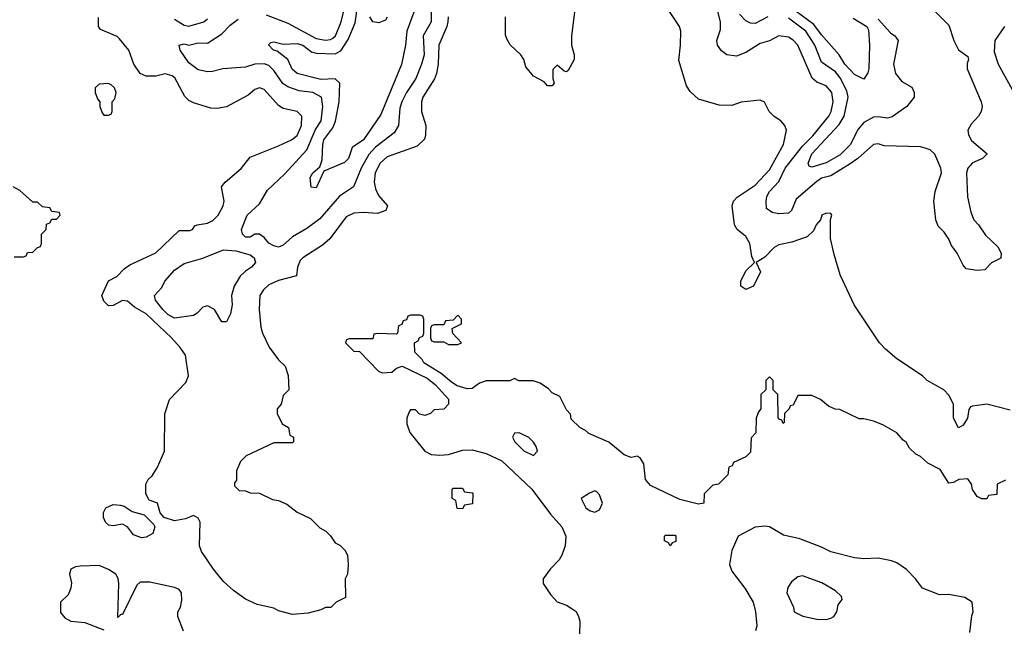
# Model space of a CAD drawing. Header units: inches. Extents: x 2348341 to 2479810, y 460419 to 613669.
# Tile 336 of 656: x 2379754 to 2383925, y 560848 to 563418. Entities that reach past the tile are written whole.
import ezdxf

# ---------------------------------------------------------------- set-up
doc = ezdxf.new("R2010")
doc.units = ezdxf.units.IN
doc.header["$MEASUREMENT"] = 0
doc.layers.add('C3576', color=7, linetype='Continuous')
doc.layers.add('C3586', color=7, linetype='Continuous')

msp = doc.modelspace()

# ---------------------------------------------------------------- linework, layer by layer
at = {"layer": 'C3576', "color": 2, "elevation": 102}
for points in [[(2379730, 562414), (2379770, 562414), (2379782, 562418), (2379787.3, 562432.7), (2379810, 562434), (2379830, 562454), (2379842, 562458), (2379846, 562470), (2379846, 562510), (2379866, 562530), (2379867.3, 562552.7), (2379882, 562558), (2379890, 562574), (2379910, 562574), (2379926, 562590), (2379922, 562602), (2379890, 562606), (2379882, 562622), (2379850, 562626), (2379830, 562646), (2379810, 562646), (2379754.6, 562694.6), (2379726, 562710)], [(2380000, 561102.3), (2379990, 561100.9), (2379971, 561090), (2379965.5, 561070), (2379973.2, 561033.2), (2379970.6, 561010), (2379958.9, 560981.1), (2379927.3, 560950), (2379926.4, 560906.4), (2379944.7, 560884.7), (2379970, 560870.8), (2380000, 560867.4)]]:
    msp.add_lwpolyline(points, dxfattribs=at)
at = {"layer": 'C3586', "color": 2}
for points, elevation in [([(2381424.2, 563450), (2381393.7, 563370), (2381388.7, 563310), (2381371.6, 563228.4), (2381283.4, 563016.6), (2381210.4, 562910), (2381162.5, 562877.5), (2381146.8, 562830), (2381130, 562813.2), (2381042.8, 562777.2), (2381010, 562706), (2380988.9, 562708.9), (2380984, 562750), (2380995.3, 562770), (2381025.2, 562794.8), (2381034.8, 562825.2), (2381037.4, 562890), (2381042.6, 562910), (2381080.1, 562959.9), (2381091.1, 562988.9), (2381106.6, 563070), (2381109.6, 563149.6), (2381090, 563167.3), (2381030, 563165.1), (2380929.2, 563190), (2380908.3, 563208.3), (2380889.6, 563249.6), (2380844.5, 563284.5), (2380829, 563290), (2380808, 563312), (2380818, 563322), (2380830, 563324.7), (2380870, 563314.8), (2380930, 563317.6), (2380953.4, 563310), (2380990, 563282), (2381010, 563277), (2381090, 563274), (2381113.6, 563286.4), (2381145.5, 563334.5), (2381174.5, 563405.5), (2381195.3, 563544.7)], 90), ([(2383630, 563454.8), (2383690, 563394.8), (2383710.6, 563330.6), (2383730, 563291.3), (2383770, 563262), (2383773.4, 563250), (2383767.5, 563232.5), (2383767.3, 563210), (2383826.8, 563070), (2383830.7, 563050), (2383826.8, 563030), (2383814.8, 563010), (2383784.2, 562975.8), (2383770.5, 562950), (2383772.7, 562930), (2383786.4, 562906.4), (2383852, 562850), (2383832, 562830), (2383790, 562812), (2383770.4, 562790), (2383764.9, 562770), (2383768.5, 562668.5), (2383782.5, 562602.5), (2383796, 562570), (2383816, 562550), (2383845.2, 562505.2), (2383896.8, 562456.8), (2383911.3, 562430), (2383910, 562408), (2383870, 562388), (2383842, 562358), (2383810, 562355.3), (2383762.7, 562362.7), (2383750, 562378), (2383725.2, 562430), (2383701.5, 562461.5), (2383690, 562488), (2383670, 562518), (2383644, 562544), (2383635.3, 562570), (2383626, 562650), (2383632.3, 562690), (2383658.7, 562770), (2383656.3, 562790), (2383630, 562849.3), (2383610, 562867), (2383590, 562874.5), (2383570, 562879.5), (2383415.3, 562884.7), (2383390, 562893.2), (2383370, 562889), (2383303.8, 562830), (2383272.3, 562807.7), (2383190, 562756.3), (2383150, 562746.9), (2383130, 562732.8), (2383042.6, 562657.4), (2383022.8, 562610), (2383010, 562599.3), (2382970, 562596), (2382942, 562602), (2382918, 562618), (2382915.3, 562650), (2382919.3, 562670), (2382929.5, 562690), (2382970, 562733.4), (2382995.8, 562790), (2383070, 562883.1), (2383113.8, 562926.2), (2383181.3, 563010), (2383191.3, 563030), (2383199.6, 563070), (2383193.6, 563110), (2383170, 563137.6), (2383130, 563154), (2383111.1, 563171.1), (2383049.4, 563310), (2383030, 563332.3), (2383010, 563344.5), (2382970, 563349.4), (2382930, 563329.2), (2382890, 563317.2), (2382830, 563279), (2382790, 563264), (2382750, 563269.2), (2382726.3, 563286.3), (2382709.5, 563310), (2382707, 563330), (2382722.5, 563377.5), (2382722, 563410), (2382681.2, 563570)], 94), ([(2381494.9, 563490), (2381496.4, 563410), (2381463.7, 563350), (2381466.7, 563270), (2381456.4, 563230), (2381432.4, 563170), (2381392.4, 563110), (2381372.2, 563070), (2381364.1, 563044.1), (2381359.1, 562970), (2381340.4, 562939.6), (2381261.4, 562878.6), (2381233.3, 562846.7), (2381200.3, 562790), (2381167.3, 562710), (2381109, 562671), (2381025.1, 562574.9), (2380970, 562533.2), (2380910, 562499), (2380870, 562462.7), (2380850, 562455.1), (2380830, 562460.9), (2380810, 562471.8), (2380790, 562496.2), (2380770, 562509.5), (2380750, 562509.4), (2380730, 562497.2), (2380710, 562497.2), (2380697.2, 562510), (2380693.2, 562530), (2380717.2, 562590), (2380770, 562638), (2380804.1, 562695.9), (2380875.9, 562764.1), (2380970, 562866.8), (2381006.6, 562953.4), (2381031.5, 562990), (2381037.6, 563050), (2381032.3, 563090), (2380995.3, 563110), (2380937.7, 563117.7), (2380890, 563133.6), (2380868.5, 563148.5), (2380830, 563203.7), (2380810, 563224.5), (2380790, 563231.6), (2380750.5, 563229.5), (2380710, 563217.2), (2380614, 563210), (2380570, 563199.3), (2380550, 563198), (2380510, 563206.6), (2380470, 563236), (2380434, 563290), (2380429.5, 563310.5), (2380450, 563316), (2380470, 563311), (2380510, 563321), (2380550, 563318.8), (2380610, 563358), (2380645.3, 563394.7), (2380679.1, 563420.9)], 94), ([(2383950, 561763.7), (2383850, 561789), (2383790, 561781.2), (2383782, 561778), (2383773.7, 561766.3), (2383768.2, 561730), (2383761.4, 561718.6), (2383750, 561701.2), (2383730, 561688.7), (2383709.5, 561730), (2383709, 561789), (2383690, 561828), (2383668, 561850), (2383598, 561890), (2383578, 561910), (2383470, 561982), (2383422, 562022), (2383395.3, 562050), (2383289, 562210), (2383230, 562338), (2383204.1, 562424.1), (2383189.1, 562490.9), (2383188.7, 562571.3), (2383194, 562590), (2383190, 562598), (2383170, 562599), (2383152, 562590), (2383146, 562570), (2383127.3, 562550), (2383116.7, 562523.3), (2383090, 562499), (2383024.5, 562475.5), (2382970, 562464.5), (2382950, 562454), (2382910, 562412.3), (2382874, 562390), (2382892, 562350), (2382862, 562290), (2382830, 562275.3), (2382809.1, 562289.1), (2382809, 562310), (2382830, 562354), (2382866, 562390), (2382854.6, 562414.6), (2382847, 562470), (2382830, 562499.3), (2382792.7, 562530), (2382781.2, 562550), (2382772.3, 562630), (2382778, 562650), (2382792.9, 562667.1), (2382870, 562718), (2382930, 562782.8), (2382989, 562890), (2383002, 562950), (2382995.3, 562970), (2382978, 562990), (2382950, 563008), (2382928, 563030), (2382908.4, 563068.4), (2382890, 563078), (2382810, 563068.7), (2382770, 563055.3), (2382716.4, 563056.4), (2382630, 563082), (2382593.6, 563113.6), (2382578, 563138), (2382545.6, 563245.6), (2382553.2, 563310), (2382554, 563370), (2382549, 563390), (2382490, 563478)], 98), ([(2383284.9, 563424.9), (2383342, 563390), (2383350, 563376), (2383354, 563310), (2383350.8, 563210), (2383346.4, 563193.6), (2383330, 563166), (2383290, 563186), (2383270, 563207), (2383249.6, 563230), (2383224.5, 563270), (2383150, 563354), (2383117.8, 563397.8), (2383010, 563476.9)], 86), ([(2381568.4, 563430), (2381567, 563410), (2381563.1, 563390), (2381528.8, 563310), (2381527.2, 563230), (2381519.5, 563190), (2381511.6, 563168.4), (2381461.6, 563090), (2381455.5, 563070), (2381455.5, 563030), (2381474.9, 562970), (2381473.4, 562930), (2381468, 562912), (2381437.3, 562882.7), (2381310, 562837), (2381280.5, 562810), (2381259.5, 562770), (2381254.9, 562730), (2381261.7, 562701.7), (2381274.2, 562674.2), (2381311.3, 562630), (2381304.7, 562610), (2381270, 562598), (2381210, 562602), (2381170, 562598.4), (2381136.5, 562583.5), (2381068, 562490), (2381036.5, 562463.5), (2380954, 562410), (2380942.3, 562397.7), (2380930.5, 562370), (2380926.4, 562333.6), (2380850, 562313.6), (2380810, 562294.5), (2380786.6, 562273.4), (2380770.6, 562250), (2380768.4, 562190), (2380776.1, 562116.1), (2380783, 562090), (2380810.5, 562030.5), (2380850, 561978), (2380878, 561950), (2380891.1, 561911.1), (2380894, 561850), (2380870, 561826), (2380862, 561790), (2380844.7, 561770), (2380844.7, 561750), (2380866, 561706), (2380892, 561690), (2380898, 561658), (2380914, 561650), (2380914, 561630), (2380910, 561626), (2380830, 561626), (2380714, 561570), (2380690, 561546), (2380672.7, 561507.3), (2380672, 561468), (2380663.6, 561456.4), (2380663.6, 561443.6), (2380683.6, 561423.6), (2380710, 561422), (2380730, 561414), (2380770, 561412), (2380825.4, 561385.4), (2380850, 561382), (2380885.4, 561365.4), (2380930, 561331.3), (2380985.4, 561305.4), (2381025.4, 561265.4), (2381051.1, 561251.1), (2381071.1, 561231.1), (2381090, 561202), (2381110, 561192), (2381131.1, 561171.1), (2381142, 561150), (2381144.7, 561110), (2381142, 561070), (2381132, 561050), (2381134, 560970), (2381094, 560950), (2381071.6, 560928.4), (2381050, 560928), (2381030, 560918), (2380975.3, 560904.7), (2380910, 560899), (2380850, 560914), (2380830, 560925.2), (2380760.2, 560940.2), (2380710, 560964), (2380660.2, 561000.2), (2380618, 561038), (2380575.3, 561090), (2380524.7, 561164.7), (2380515.3, 561190), (2380518, 561290), (2380510, 561306), (2380490, 561318), (2380456.9, 561303.1), (2380410, 561295.3), (2380366, 561310), (2380348.7, 561328.7), (2380338, 561370), (2380303.1, 561383.1), (2380288, 561410), (2380288, 561450), (2380298, 561470), (2380314.6, 561485.4), (2380338, 561522), (2380368, 561590), (2380368.4, 561748.4), (2380388.7, 561810), (2380458, 561882), (2380468.7, 561910), (2380456.5, 561996.5), (2380434, 562030), (2380397.2, 562070), (2380290, 562171.6), (2380240.5, 562200.5), (2380210, 562226), (2380190, 562229), (2380150, 562208), (2380130, 562206), (2380110, 562226), (2380102, 562250), (2380130, 562312), (2380166, 562330), (2380196.4, 562363.6), (2380220.2, 562379.8), (2380330, 562430.8), (2380430, 562524.7), (2380474.6, 562525.4), (2380486, 562530), (2380495.3, 562544.7), (2380506, 562550), (2380550, 562557.1), (2380572.3, 562567.7), (2380594, 562590), (2380616.2, 562630), (2380620.7, 562650), (2380609.3, 562710), (2380624, 562730), (2380692, 562788), (2380730, 562836), (2380850, 562883.8), (2380905.2, 562910), (2380930, 562928.2), (2380947.3, 562970), (2380949.2, 563010), (2380929.5, 563029.5), (2380870, 563042), (2380850, 563054.5), (2380790, 563122.7), (2380770, 563129.3), (2380750, 563122.7), (2380721.7, 563098.3), (2380630, 563049.5), (2380590, 563042.7), (2380563.2, 563043.2), (2380490, 563066), (2380470, 563076), (2380453.1, 563093.1), (2380411.5, 563171.5), (2380400.2, 563180.2), (2380370, 563189.2), (2380330, 563179.3), (2380290, 563179.3), (2380264, 563190), (2380237.2, 563230), (2380216, 563290), (2380177, 563337), (2380166.6, 563346.6), (2380096.4, 563376.4), (2380088, 563390), (2380088.4, 563428.4)], 98), ([(2380410, 563420.5), (2380450, 563395.3), (2380470.5, 563390.5), (2380534, 563410), (2380550, 563422.8)], 98), ([(2380798.5, 563438.5), (2380890, 563403.7), (2381010, 563339.5), (2381050, 563331.8), (2381070, 563334), (2381079.8, 563340.2), (2381091.3, 563350), (2381115.6, 563410), (2381125.6, 563450)], 94), ([(2381311, 563429), (2381303.6, 563416.4), (2381275.3, 563404.7), (2381249.2, 563409.2), (2381237.2, 563430)], 86), ([(2382104.7, 563450), (2382091.3, 563350), (2382091.3, 563310), (2382102, 563270), (2382102, 563250), (2382076.9, 563203.1), (2382070, 563198), (2382060.4, 563200.4), (2382030, 563226), (2382012.7, 563207.3), (2382012, 563170), (2382018, 563150), (2382010, 563138), (2381990, 563138), (2381975.3, 563155.3), (2381930, 563179), (2381898.6, 563218.6), (2381889.2, 563250), (2381877.2, 563270), (2381832, 563312), (2381817.5, 563337.5), (2381812.5, 563352.5), (2381812, 563430)], 98), ([(2382922.8, 563430), (2382870, 563403), (2382850, 563403.6), (2382830, 563414), (2382802.5, 563442.5)], 90), ([(2383390, 563420.3), (2383442.8, 563362.8), (2383461, 563350), (2383474.8, 563330), (2383454.8, 563230), (2383464, 563190), (2383490, 563156), (2383532.7, 563132.7), (2383543, 563110), (2383542.4, 563090), (2383512.4, 563050), (2383450, 563007.6), (2383430, 563000.7), (2383390, 563007), (2383370, 563005.1), (2383330, 562982.4), (2383305.9, 562954.1), (2383272.4, 562887.6), (2383230, 562846), (2383170, 562811.6), (2383110, 562794), (2383098, 562798), (2383094, 562810), (2383109.6, 562850), (2383225.1, 562974.9), (2383246.3, 563010), (2383262.6, 563090), (2383257, 563117), (2383230, 563172), (2383210, 563197.6), (2383150, 563238), (2383122.6, 563310), (2383083.5, 563370), (2383010, 563425.1)], 90), ([(2383925.5, 563390), (2383884.4, 563330), (2383881.6, 563281.6), (2383898.8, 563230), (2383964.7, 563110)], 98), ([(2383930, 561468), (2383894, 561450), (2383892.7, 561407.3), (2383858, 561402), (2383850, 561388), (2383830, 561388), (2383810, 561398), (2383790, 561428), (2383785.2, 561450), (2383770, 561473.2), (2383732, 561470), (2383710, 561457.2), (2383690, 561455.3), (2383652.9, 561512.9), (2383600.2, 561540.2), (2383570, 561568), (2383550, 561578), (2383523.1, 561603.1), (2383508.4, 561628.4), (2383496.4, 561636.4), (2383470, 561668), (2383410, 561702), (2383370, 561718), (2383330, 561728), (2383310, 561728), (2383227.3, 561767.3), (2383208.4, 561768.4), (2383180.4, 561780.4), (2383146, 561810), (2383110, 561826), (2383050, 561826), (2383030, 561786), (2383018, 561782), (2383014, 561770), (2382994, 561750), (2382991.6, 561711.6), (2382987.3, 561707.3), (2382982, 561722), (2382970, 561726), (2382967.3, 561732.7), (2382966, 561830), (2382946, 561850), (2382946, 561890), (2382930, 561906), (2382914, 561890), (2382914, 561850), (2382894, 561830), (2382894, 561770), (2382883.6, 561756.4), (2382874, 561730), (2382871.6, 561668.4), (2382852.7, 561647.3), (2382850, 561586), (2382830, 561566), (2382778, 561542), (2382772, 561528), (2382758, 561522), (2382754, 561490), (2382714, 561450), (2382690, 561446), (2382654, 561410), (2382652, 561370), (2382630, 561365.2), (2382550, 561386), (2382425.6, 561445.6), (2382405.2, 561470), (2382397.2, 561537.2), (2382382, 561562), (2382370, 561568.7), (2382344, 561564), (2382314.6, 561574.6), (2382250, 561628), (2382164.7, 561664.7), (2382150, 561678), (2382126, 561690), (2382090, 561726), (2382087.3, 561747.3), (2382070, 561766), (2382042, 561822), (2382010, 561838), (2381994.6, 561854.6), (2381959, 561879), (2381928.4, 561888.4), (2381868.9, 561888.9), (2381850, 561898), (2381830, 561888.7), (2381730, 561888), (2381702, 561878), (2381670, 561855.3), (2381650, 561854), (2381607.5, 561867.5), (2381583.3, 561883.3), (2381539.3, 561919.3), (2381465.2, 561965.2), (2381459, 561979), (2381428, 562010), (2381426, 562050), (2381442, 562058), (2381447.3, 562072.7), (2381462, 562078), (2381466, 562090), (2381466, 562150), (2381462, 562162), (2381450, 562166), (2381410, 562166), (2381398, 562162), (2381392.7, 562147.3), (2381378, 562142), (2381372.7, 562127.3), (2381358, 562122), (2381354, 562090), (2381350, 562086), (2381271.6, 562088.4), (2381254, 562086), (2381250, 562066), (2381150, 562066), (2381138, 562062), (2381134, 562050), (2381170, 562014), (2381192.7, 562012.7), (2381274, 561930), (2381290, 561922), (2381330, 561924.7), (2381350, 561942), (2381374, 561950), (2381479.8, 561899.8), (2381513.4, 561873.4), (2381570, 561811.3), (2381571, 561790), (2381550, 561768), (2381510, 561766), (2381494, 561750), (2381470, 561742), (2381447.3, 561747.3), (2381430, 561766), (2381410, 561766), (2381403.6, 561756.4), (2381394, 561730), (2381394, 561706), (2381406, 561670), (2381470, 561591), (2381496.8, 561576.8), (2381533.4, 561573.4), (2381570, 561576.4), (2381630, 561595.3), (2381670, 561595.5), (2381730, 561580.5), (2381796, 561550), (2381924, 561430), (2382002.8, 561322.8), (2382050.7, 561270), (2382067.3, 561230), (2382064.9, 561190), (2382050.7, 561150), (2382038.8, 561130), (2382001, 561090), (2381971.3, 561050), (2381971.3, 561030), (2382002.8, 560982.8), (2382030, 560952), (2382070, 560938), (2382090, 560924.7), (2382110.6, 560910.6), (2382121, 560890), (2382126, 560870), (2382124.7, 560810)], 102), ([(2383778, 560822), (2383787, 560893), (2383793.2, 560910), (2383788.7, 560950), (2383758, 560970), (2383690, 560982.7), (2383650, 560981.2), (2383578, 561010), (2383549, 561050), (2383510, 561089), (2383470, 561117.2), (2383446.3, 561126.3), (2383390, 561137.2), (2383330, 561134), (2383290, 561139), (2383190, 561164), (2383150, 561184), (2383058.6, 561218.6), (2382990, 561235.1), (2382930, 561269.2), (2382910, 561273.2), (2382870, 561269), (2382798, 561230), (2382770.7, 561169.3), (2382761, 561110), (2382770, 561082), (2382826, 561010), (2382861, 560950), (2382870.8, 560910), (2382876, 560850), (2382870.6, 560829.4)], 106), ([(2380447.3, 560827.3), (2380424.5, 560890), (2380424.5, 560910), (2380434.5, 560930), (2380441.2, 560958.8), (2380439.6, 560990), (2380430, 561003.7), (2380410, 561013.3), (2380304.9, 561035.1), (2380264.4, 561035.6), (2380250, 561022), (2380190, 560898), (2380182, 560898), (2380170, 560886), (2380174.5, 561030), (2380171.5, 561051.5), (2380161.2, 561070), (2380130, 561089.3), (2380090, 561106), (2380010, 561103.7), (2380000, 561102.3)], 102), ([(2380000, 560867.4), (2380030, 560864), (2380110, 560834)], 102)]:
    msp.add_lwpolyline(points, dxfattribs=dict(at, elevation=elevation))
for points, elevation in [([(2380130, 563148), (2380090, 563146), (2380074, 563130), (2380074, 563110), (2380083.6, 563083.6), (2380094, 563070), (2380094, 563050), (2380103.6, 563023.6), (2380110, 563014), (2380130, 563014), (2380142, 563018), (2380146, 563030), (2380146, 563070), (2380156.4, 563083.6), (2380162, 563110), (2380155.3, 563130), (2380142, 563142)], 102), ([(2380610, 562138), (2380579.3, 562190), (2380550, 562206.6), (2380530, 562200.9), (2380505.5, 562174.5), (2380490, 562165.6), (2380410, 562154), (2380380.9, 562170), (2380360.9, 562190), (2380329.4, 562230), (2380325.2, 562250), (2380356, 562284), (2380369.3, 562310), (2380410, 562357.3), (2380450, 562384.9), (2380530, 562407.7), (2380617.2, 562442.8), (2380670, 562439.3), (2380730, 562422.4), (2380747.7, 562410), (2380753.4, 562390), (2380736.3, 562370), (2380710, 562353.3), (2380688.2, 562331.8), (2380663, 562290), (2380650.6, 562250), (2380654, 562210), (2380647.3, 562172.7), (2380630, 562138)], 94), ([(2381610, 562166), (2381590, 562146), (2381558, 562142), (2381550, 562126), (2381510, 562126), (2381498, 562122), (2381494, 562110), (2381494, 562070), (2381498, 562058), (2381510, 562054), (2381550, 562054), (2381570, 562042), (2381610, 562042), (2381626, 562050), (2381588.4, 562088.4), (2381586, 562110), (2381626, 562130), (2381626, 562150)], 102), ([(2381870, 561668), (2381850, 561666), (2381842, 561650), (2381851.3, 561630), (2381890, 561591.3), (2381930, 561572), (2381948, 561590), (2381942, 561610), (2381930, 561628), (2381910, 561648)], 106), ([(2381630, 561346), (2381607.3, 561347.3), (2381602, 561382), (2381586, 561390), (2381586, 561430), (2381590, 561434), (2381630, 561434), (2381638, 561418), (2381670, 561414), (2381674, 561410), (2381672.7, 561367.3), (2381638, 561362)], 98), ([(2382190, 561422), (2382167.1, 561412.9), (2382132, 561390), (2382152, 561350), (2382170, 561338), (2382190, 561332), (2382210, 561342), (2382222, 561370), (2382210, 561406), (2382198, 561418)], 106), ([(2380270, 561223.7), (2380235.9, 561235.9), (2380210, 561269.2), (2380190, 561280.9), (2380150, 561273.6), (2380130, 561277), (2380117, 561290), (2380109.6, 561310), (2380109.7, 561330.3), (2380119.5, 561350), (2380150, 561364.2), (2380181.7, 561361.7), (2380197, 561357), (2380230, 561334.8), (2380281, 561321), (2380321, 561281), (2380326, 561270), (2380318, 561242), (2380290, 561226)], 98), ([(2382510, 561188.7), (2382502, 561202), (2382486, 561210), (2382486, 561230), (2382490, 561234), (2382530, 561234), (2382534, 561230), (2382532.7, 561207.3), (2382518, 561202)], 102), ([(2383070, 561062), (2383050, 561058), (2383022.8, 561037.2), (2383007.1, 561012.9), (2383002.8, 560990), (2383031.3, 560930), (2383034, 560910), (2383070.9, 560890.9), (2383130, 560879.1), (2383170, 560877.3), (2383190, 560882.8), (2383202, 560890), (2383215.3, 560910), (2383220.4, 560939.6), (2383238, 560962), (2383234.6, 560974.6), (2383210, 560998), (2383151.9, 561031.9)], 110)]:
    msp.add_lwpolyline(points, close=True, dxfattribs=dict(at, elevation=elevation))

doc.saveas('drawing.dxf')
